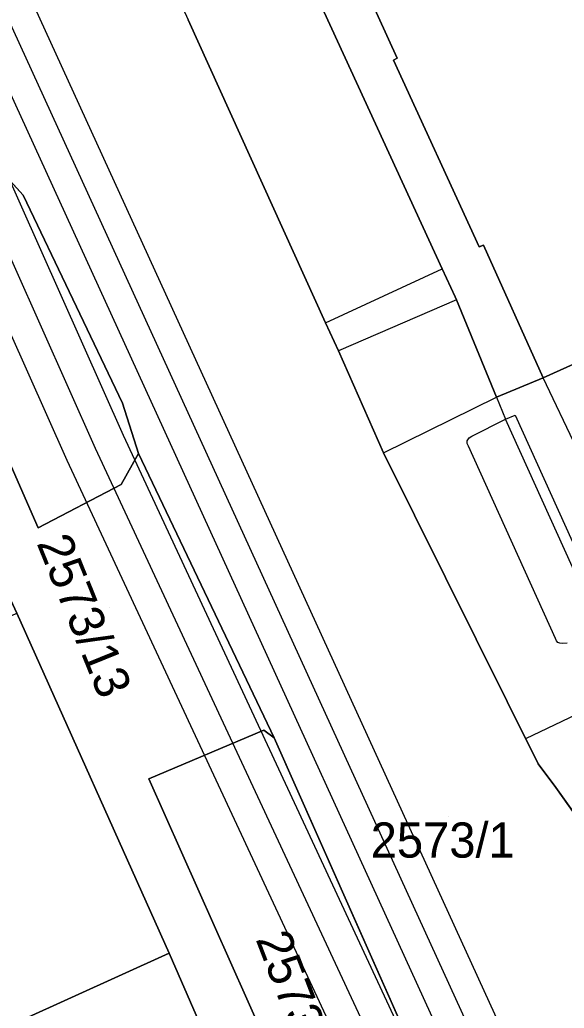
# Model space of a CAD drawing. Extents: x -263423 to -261326, y -1240067 to -1237864.
# Drawn here: x -262403.7 to -262372.8, y -1239580.2 to -1239524.1 of the extents above; entities that cross this region are included whole.
import ezdxf

# ---------------------------------------------------------------- set-up
doc = ezdxf.new("R2010")
doc.units = 0
for name, color, linetype in [('body_kn', 7, 'Continuous'), ('kladpar_druhypozemkov', 7, 'Continuous'), ('kladpar_hranice', 7, 'Continuous'), ('kladpar_parcelnecisla', 7, 'Continuous'), ('kladpar_plochy', 7, 'Continuous'), ('linie', 7, 'Continuous'), ('tarchy_linie', 7, 'Continuous'), ('zappar_hrandruhpozemk', 7, 'Continuous')]:
    doc.layers.add(name, color=color, linetype=linetype)

msp = doc.modelspace()

# ---------------------------------------------------------------- linework, layer by layer
at = {"layer": 'body_kn'}
for p, q in [((-262382.53, -1239526.38), (-262382.53, -1239526.38)), ((-262382.31, -1239526.27), (-262382.31, -1239526.27)), ((-262403.54, -1239534.04), (-262403.54, -1239534.04)), ((-262377.66, -1239536.99), (-262377.66, -1239536.99)), ((-262377.42, -1239536.88), (-262377.42, -1239536.88)), ((-262379.76, -1239538.23), (-262379.76, -1239538.23)), ((-262379.02, -1239539.82), (-262379.02, -1239539.82)), ((-262378.95, -1239539.99), (-262378.95, -1239539.99)), ((-262378.95, -1239539.99), (-262378.95, -1239539.99)), ((-262386.39, -1239541.29), (-262386.39, -1239541.29)), ((-262386.39, -1239541.29), (-262386.39, -1239541.29)), ((-262385.64, -1239542.88), (-262385.64, -1239542.88)), ((-262374.02, -1239544.43), (-262374.02, -1239544.43)), ((-262397.91, -1239545.86), (-262397.91, -1239545.86)), ((-262376.67, -1239545.53), (-262376.67, -1239545.53)), ((-262376.67, -1239545.53), (-262376.67, -1239545.53)), ((-262375.61, -1239546.55), (-262375.61, -1239546.55)), ((-262375.61, -1239546.55), (-262375.61, -1239546.55)), ((-262376.16, -1239546.77), (-262376.16, -1239546.77)), ((-262376.16, -1239546.77), (-262376.16, -1239546.77)), ((-262397.85, -1239547.7), (-262397.85, -1239547.7)), ((-262378.34, -1239548), (-262378.34, -1239548)), ((-262378.33, -1239548.16), (-262378.33, -1239548.16)), ((-262378.23, -1239547.84), (-262378.23, -1239547.84)), ((-262378.07, -1239547.73), (-262378.07, -1239547.73)), ((-262399.45, -1239548.41), (-262399.45, -1239548.41)), ((-262396.99, -1239548.72), (-262396.99, -1239548.72)), ((-262383.09, -1239548.68), (-262383.09, -1239548.68)), ((-262383.09, -1239548.68), (-262383.09, -1239548.68)), ((-262378.27, -1239548.31), (-262378.27, -1239548.31)), ((-262401.05, -1239549.12), (-262401.05, -1239549.12)), ((-262397.99, -1239550.49), (-262397.99, -1239550.49)), ((-262402.7, -1239552.95), (-262402.7, -1239552.95)), ((-262373.33, -1239559.24), (-262373.33, -1239559.24)), ((-262373.33, -1239559.24), (-262373.33, -1239559.24)), ((-262373.26, -1239559.36), (-262373.26, -1239559.36)), ((-262373.26, -1239559.36), (-262373.26, -1239559.36)), ((-262373.2, -1239559.45), (-262373.2, -1239559.45)), ((-262373.2, -1239559.45), (-262373.2, -1239559.45)), ((-262373.07, -1239559.5), (-262373.07, -1239559.5)), ((-262373.07, -1239559.5), (-262373.07, -1239559.5)), ((-262372.93, -1239559.51), (-262372.93, -1239559.51)), ((-262372.93, -1239559.51), (-262372.93, -1239559.51)), ((-262389.89, -1239564.43), (-262389.89, -1239564.43)), ((-262389.3, -1239564.88), (-262389.3, -1239564.88)), ((-262375.01, -1239564.92), (-262375.01, -1239564.92)), ((-262375.01, -1239564.92), (-262375.01, -1239564.92)), ((-262374.3, -1239566.35), (-262374.3, -1239566.35)), ((-262396.41, -1239567.2), (-262396.41, -1239567.2)), ((-262396.41, -1239567.2), (-262396.41, -1239567.2)), ((-262373.3, -1239567.69), (-262373.3, -1239567.69)), ((-262395.25, -1239577.11), (-262395.25, -1239577.11)), ((-262395.25, -1239577.11), (-262395.25, -1239577.11))]:
    msp.add_line(p, q, dxfattribs=at)
at = {"layer": 'kladpar_druhypozemkov'}
for p, q in [((-262398.62, -1239557.48), (-262398.62, -1239557.48)), ((-262379.38, -1239569.35), (-262379.38, -1239569.35))]:
    msp.add_line(p, q, dxfattribs=at)
at = {"layer": 'kladpar_hranice'}
for points in [[(-262411.84, -1239462.37), (-262403.39, -1239480.97), (-262403.48, -1239487.08), (-262402.74, -1239494.45), (-262402.05, -1239496.69), (-262398.6, -1239507.84), (-262398.12, -1239511.09), (-262397.87, -1239514.04), (-262397.66, -1239516.43), (-262397.18, -1239517.49), (-262394.17, -1239524.08), (-262386.39, -1239541.29), (-262385.64, -1239542.88), (-262383.09, -1239548.68), (-262374.3, -1239566.35), (-262373.3, -1239567.69), (-262370.41, -1239571.78), (-262366.76, -1239574.35), (-262363.03, -1239575.97), (-262359.11, -1239577.4), (-262356.12, -1239583.9)], [(-262385.49, -1239599.54), (-262395.25, -1239577.11), (-262403.91, -1239557.79), (-262412.31, -1239539.56), (-262412.57, -1239539.75), (-262412.88, -1239538.98), (-262412.62, -1239538.86), (-262413.87, -1239536.05), (-262414.12, -1239536.18), (-262419.1, -1239525.08), (-262418.79, -1239524.96), (-262420.84, -1239520.31), (-262421.09, -1239520.37), (-262424.96, -1239511.95), (-262424.7, -1239511.64), (-262425.88, -1239509.02), (-262426.14, -1239509.02), (-262433.77, -1239491.03), (-262437.88, -1239481.52), (-262443.22, -1239469.35), (-262443.73, -1239468.85)], [(-262423.55, -1239505.28), (-262422.71, -1239504.4), (-262420.05, -1239501.63), (-262419.63, -1239501.71), (-262415.68, -1239513.21), (-262412.37, -1239521.7), (-262407.14, -1239530.1), (-262403.54, -1239534.04), (-262397.91, -1239545.86), (-262396.99, -1239548.72), (-262397.99, -1239550.49), (-262402.7, -1239552.95), (-262423.55, -1239505.28)], [(-262423.55, -1239505.28), (-262402.7, -1239552.95), (-262397.99, -1239550.49), (-262396.99, -1239548.72), (-262389.3, -1239564.88), (-262389.89, -1239564.43), (-262396.41, -1239567.2), (-262383.43, -1239596.36)], [(-262385.55, -1239519.15), (-262382.31, -1239526.27), (-262382.53, -1239526.38), (-262377.66, -1239536.99), (-262377.42, -1239536.88), (-262374.02, -1239544.43), (-262376.67, -1239545.53), (-262378.95, -1239539.99), (-262379.02, -1239539.82), (-262379.76, -1239538.23), (-262388.3, -1239519.64)], [(-262388.3, -1239519.64), (-262379.76, -1239538.23), (-262379.02, -1239539.82), (-262378.95, -1239539.99), (-262376.67, -1239545.53), (-262374.02, -1239544.43), (-262370.38, -1239542.77)], [(-262370.9, -1239520.44), (-262362.39, -1239539.11), (-262366.09, -1239540.84), (-262370.38, -1239542.77), (-262374.02, -1239544.43), (-262377.42, -1239536.88), (-262377.66, -1239536.99), (-262382.53, -1239526.38), (-262382.31, -1239526.27), (-262385.55, -1239519.15)], [(-262328.83, -1239543.08), (-262330.49, -1239551.96), (-262330.81, -1239552.28), (-262332.24, -1239556.84), (-262332.56, -1239557.15), (-262333.45, -1239556.83), (-262335.59, -1239563.48), (-262356.36, -1239574.62), (-262358.54, -1239569.97), (-262360.51, -1239570.97), (-262361.03, -1239571.47), (-262361.16, -1239572.11), (-262361.1, -1239573.06), (-262359.11, -1239577.4), (-262363.03, -1239575.97), (-262366.76, -1239574.35), (-262370.41, -1239571.78), (-262373.3, -1239567.69), (-262374.3, -1239566.35), (-262383.09, -1239548.68), (-262385.64, -1239542.88), (-262386.39, -1239541.29), (-262394.17, -1239524.08)], [(-262378.98, -1239588.13), (-262389.3, -1239564.88), (-262396.99, -1239548.72), (-262397.91, -1239545.86), (-262403.54, -1239534.04), (-262407.14, -1239530.1)], [(-262435.35, -1239572.53), (-262432.68, -1239578.97), (-262432.25, -1239579.8), (-262430.72, -1239579.11), (-262431.15, -1239578.03), (-262425.23, -1239575.22), (-262424.73, -1239576.17), (-262423.27, -1239575.49), (-262423.58, -1239574.72), (-262418.61, -1239572.35), (-262418.11, -1239573.18), (-262413.15, -1239570.87), (-262412.77, -1239571.7), (-262411.5, -1239571.13), (-262413.74, -1239566.03), (-262416.67, -1239567.41), (-262418.04, -1239564.41), (-262403.91, -1239557.79), (-262395.25, -1239577.11), (-262414.79, -1239585.97)], [(-262396.41, -1239567.2), (-262389.89, -1239564.43), (-262389.3, -1239564.88), (-262378.98, -1239588.13), (-262377.04, -1239593.5), (-262383.43, -1239596.36), (-262396.41, -1239567.2)], [(-262395.25, -1239577.11), (-262385.49, -1239599.54), (-262396.84, -1239604.53), (-262397.83, -1239604.96), (-262403.98, -1239591.32), (-262405.17, -1239590.91), (-262410.95, -1239593.51), (-262412.32, -1239590.96), (-262412.75, -1239591.13), (-262414.79, -1239585.97), (-262395.25, -1239577.11)]]:
    msp.add_lwpolyline(points, dxfattribs=at)
at = {"layer": 'kladpar_plochy'}
for p, q in [((-262394.17, -1239524.08), (-262386.39, -1239541.29)), ((-262403.54, -1239534.04), (-262407.14, -1239530.1)), ((-262397.91, -1239545.86), (-262403.54, -1239534.04)), ((-262386.39, -1239541.29), (-262385.64, -1239542.88)), ((-262385.64, -1239542.88), (-262383.09, -1239548.68)), ((-262396.99, -1239548.72), (-262397.91, -1239545.86)), ((-262389.3, -1239564.88), (-262396.99, -1239548.72)), ((-262383.09, -1239548.68), (-262374.3, -1239566.35)), ((-262378.98, -1239588.13), (-262389.3, -1239564.88)), ((-262374.3, -1239566.35), (-262373.3, -1239567.69)), ((-262373.3, -1239567.69), (-262370.41, -1239571.78))]:
    msp.add_line(p, q, dxfattribs=at)
for points in [[(-262423.55, -1239505.28), (-262422.71, -1239504.4), (-262420.05, -1239501.63), (-262419.63, -1239501.71), (-262415.68, -1239513.21), (-262412.37, -1239521.7), (-262407.14, -1239530.1), (-262403.54, -1239534.04), (-262397.91, -1239545.86), (-262396.99, -1239548.72), (-262397.99, -1239550.49), (-262402.7, -1239552.95)], [(-262396.41, -1239567.2), (-262389.89, -1239564.43), (-262389.3, -1239564.88), (-262378.98, -1239588.13), (-262377.04, -1239593.5), (-262383.43, -1239596.36)], [(-262395.25, -1239577.11), (-262385.49, -1239599.54), (-262396.84, -1239604.53), (-262397.83, -1239604.96), (-262403.98, -1239591.32), (-262405.17, -1239590.91), (-262410.95, -1239593.51), (-262412.32, -1239590.96), (-262412.75, -1239591.13), (-262414.79, -1239585.97)]]:
    msp.add_lwpolyline(points, close=True, dxfattribs=at)
for points in [[(-262423.55, -1239505.28), (-262402.7, -1239552.95), (-262397.99, -1239550.49), (-262396.99, -1239548.72), (-262389.3, -1239564.88), (-262389.89, -1239564.43), (-262396.41, -1239567.2), (-262383.43, -1239596.36)], [(-262385.55, -1239519.15), (-262382.31, -1239526.27), (-262382.53, -1239526.38), (-262377.66, -1239536.99), (-262377.42, -1239536.88), (-262374.02, -1239544.43), (-262376.67, -1239545.53), (-262378.95, -1239539.99), (-262379.02, -1239539.82), (-262379.76, -1239538.23), (-262388.3, -1239519.64)], [(-262388.3, -1239519.64), (-262379.76, -1239538.23), (-262379.02, -1239539.82), (-262378.95, -1239539.99), (-262376.67, -1239545.53), (-262374.02, -1239544.43), (-262370.38, -1239542.77)], [(-262370.9, -1239520.44), (-262362.39, -1239539.11), (-262366.09, -1239540.84), (-262370.38, -1239542.77), (-262374.02, -1239544.43), (-262377.42, -1239536.88), (-262377.66, -1239536.99), (-262382.53, -1239526.38), (-262382.31, -1239526.27), (-262385.55, -1239519.15)], [(-262370.41, -1239571.78), (-262373.3, -1239567.69), (-262374.3, -1239566.35), (-262383.09, -1239548.68), (-262385.64, -1239542.88), (-262386.39, -1239541.29), (-262394.17, -1239524.08)], [(-262464.83, -1239586.33), (-262450.76, -1239579.78), (-262447.07, -1239578.03), (-262435.35, -1239572.53), (-262432.68, -1239578.97), (-262432.25, -1239579.8), (-262430.72, -1239579.11), (-262431.15, -1239578.03), (-262425.23, -1239575.22), (-262424.73, -1239576.17), (-262423.27, -1239575.49), (-262423.58, -1239574.72), (-262418.61, -1239572.35), (-262418.11, -1239573.18), (-262413.15, -1239570.87), (-262412.77, -1239571.7), (-262411.5, -1239571.13), (-262413.74, -1239566.03), (-262416.67, -1239567.41), (-262418.04, -1239564.41), (-262403.91, -1239557.79), (-262395.25, -1239577.11), (-262414.79, -1239585.97)], [(-262385.49, -1239599.54), (-262395.25, -1239577.11), (-262403.91, -1239557.79)]]:
    msp.add_lwpolyline(points, dxfattribs=at)
at = {"layer": 'linie'}
msp.add_lwpolyline([(-262454.12, -1239445.69), (-262452.03, -1239450.4), (-262443.73, -1239468.85), (-262443.22, -1239469.35), (-262437.88, -1239481.52), (-262433.77, -1239491.03), (-262426.14, -1239509.02), (-262425.88, -1239509.02), (-262424.7, -1239511.64), (-262424.96, -1239511.95), (-262421.09, -1239520.37), (-262420.84, -1239520.31), (-262418.79, -1239524.96), (-262419.1, -1239525.08), (-262414.12, -1239536.18), (-262413.87, -1239536.05), (-262412.62, -1239538.86), (-262412.88, -1239538.98), (-262412.57, -1239539.75), (-262412.31, -1239539.56), (-262403.91, -1239557.79), (-262395.25, -1239577.11), (-262385.49, -1239599.54)], dxfattribs=at)
at = {"layer": 'tarchy_linie'}
for points in [[(-262413.63, -1239445.2), (-262437.7, -1239454.37), (-262435.92, -1239458.15), (-262425.88, -1239476.92), (-262403.3, -1239522.47), (-262363.64, -1239609.36), (-262358.64, -1239630.05), (-262345.1, -1239663.66)], [(-262379.84, -1239594.67), (-262401.05, -1239549.12), (-262421.01, -1239504.28), (-262439.54, -1239461.16), (-262437.86, -1239460.64), (-262436.94, -1239460.35), (-262437.41, -1239458.85), (-262437.88, -1239457.35), (-262438.09, -1239457.41), (-262439.1, -1239457.73), (-262445.48, -1239459.73), (-262446.24, -1239457.29), (-262441.75, -1239455.88), (-262444.14, -1239450.33), (-262445.2, -1239448.13), (-262443.58, -1239447.57), (-262442.69, -1239447.27), (-262441.1, -1239446.72)], [(-262437.41, -1239458.85), (-262427.34, -1239477.7), (-262404.79, -1239523.18), (-262365.21, -1239609.9), (-262360.22, -1239630.55), (-262327.82, -1239710.96), (-262321.7, -1239724.22)], [(-262437.86, -1239460.64), (-262419.4, -1239503.59), (-262399.45, -1239548.41), (-262378.3, -1239593.84), (-262373.86, -1239600.98), (-262371.49, -1239608.55), (-262362.38, -1239630.92), (-262360.21, -1239635.87), (-262331.63, -1239696.16), (-262318.68, -1239723.47)], [(-262424.98, -1239486.18), (-262406.28, -1239523.89), (-262366.78, -1239610.44), (-262363.78, -1239622.86), (-262369.82, -1239608.03), (-262372.26, -1239600.24), (-262376.76, -1239593.01), (-262397.85, -1239547.7), (-262417.79, -1239502.9), (-262424.98, -1239486.18)], [(-262375.01, -1239564.92), (-262367.6, -1239561.37), (-262365.22, -1239566.48), (-262366.04, -1239566.87), (-262363.91, -1239571.29), (-262362.16, -1239571.82), (-262360.6, -1239571.05), (-262358.51, -1239570.03), (-262356.38, -1239568.98), (-262354.3, -1239572.8), (-262356.73, -1239573.84), (-262357.07, -1239573.99), (-262357.64, -1239572.94), (-262360.51, -1239574.35), (-262361.89, -1239575.03), (-262366.07, -1239573.78), (-262368.75, -1239568.16), (-262371.91, -1239569.66), (-262373.3, -1239567.69), (-262374.3, -1239566.35), (-262375.01, -1239564.92)]]:
    msp.add_lwpolyline(points, dxfattribs=at)
at = {"layer": 'zappar_hrandruhpozemk'}
for p, q in [((-262386.39, -1239541.29), (-262379.76, -1239538.23)), ((-262378.95, -1239539.99), (-262385.64, -1239542.88)), ((-262372.11, -1239548.43), (-262374.02, -1239544.43)), ((-262383.09, -1239548.68), (-262376.67, -1239545.53)), ((-262376.67, -1239545.53), (-262376.16, -1239546.77)), ((-262376.16, -1239546.77), (-262375.61, -1239546.55)), ((-262375.61, -1239546.55), (-262370.09, -1239558.8)), ((-262370.87, -1239558.5), (-262376.16, -1239546.77)), ((-262373.26, -1239559.36), (-262373.33, -1239559.24)), ((-262373.2, -1239559.45), (-262373.26, -1239559.36)), ((-262373.07, -1239559.5), (-262373.2, -1239559.45)), ((-262372.93, -1239559.51), (-262373.07, -1239559.5)), ((-262372.66, -1239559.5), (-262372.93, -1239559.51))]:
    msp.add_line(p, q, dxfattribs=at)
msp.add_lwpolyline([(-262373.33, -1239559.24), (-262378.27, -1239548.31), (-262378.33, -1239548.16), (-262378.34, -1239548), (-262378.23, -1239547.84), (-262378.07, -1239547.73), (-262376.16, -1239546.77)], dxfattribs=at)

# ---------------------------------------------------------------- texts
at = {"layer": 'kladpar_parcelnecisla'}
for s, rotation, p in [('2573/13', 292, (-262402.797, -1239553.808)), ('2573/5', 291, (-262390.362, -1239576.305))]:
    msp.add_text(s, height=2, rotation=rotation, dxfattribs=at).set_placement(p)
msp.add_text('2573/1', height=2, dxfattribs=at).set_placement((-262383.817, -1239571.68))

doc.saveas('drawing.dxf')
